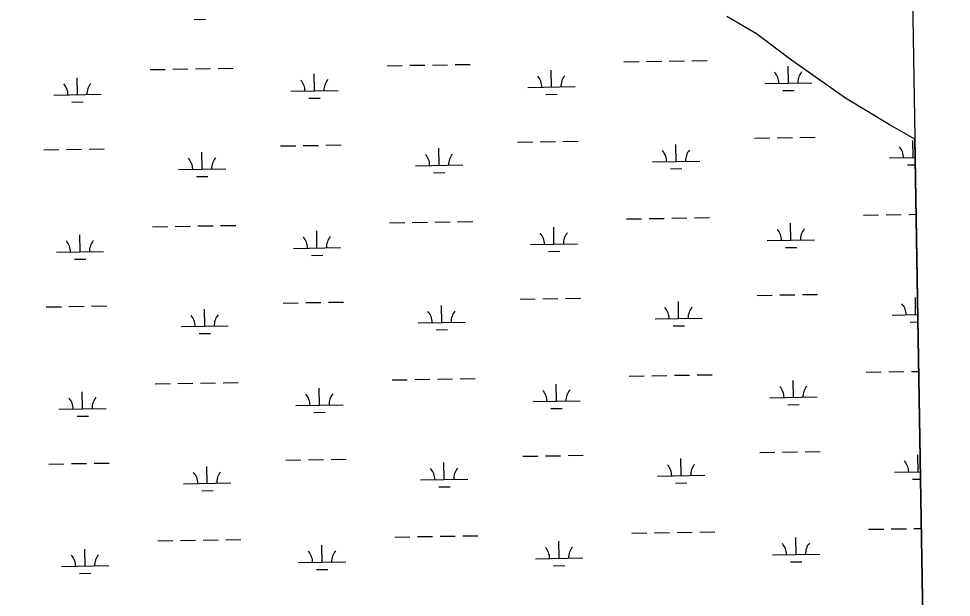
# Model space of a CAD drawing. Extents: x 3855477 to 3893699, y 299188 to 325115.
# Drawn here: x 3889622 to 3891597, y 308792 to 310017 of the extents above; entities that cross this region are included whole.
import ezdxf

# ---------------------------------------------------------------- set-up
doc = ezdxf.new("R2010")
doc.units = 0
doc.layers.add('V-GRID-FRAM', color=7, linetype='Continuous')
doc.layers.add('V-WETL-SWMP', color=7, linetype='Continuous')

msp = doc.modelspace()

# ---------------------------------------------------------------- linework, layer by layer
at = {"layer": 'V-GRID-FRAM'}
msp.add_lwpolyline([(3859445.3, 322797), (3891292.6, 323315.8), (3891596.8, 305135.9), (3859733.6, 304616.8), (3859445.3, 322797)], dxfattribs=at)
at = {"layer": 'V-WETL-SWMP'}
for p, q in [((3889993, 310015.8), (3890017, 310016.2)), ((3891183.9, 309985.5), (3891121.4, 310021.8)), ((3891258.2, 309929.5), (3891183.9, 309985.5)), ((3891047.5, 309928.3), (3891079.5, 309928.8)), ((3891372.8, 309849.4), (3891258.2, 309929.5)), ((3889899.8, 309909.6), (3889931.8, 309910.1)), ((3889947.8, 309910.4), (3889979.8, 309910.9)), ((3889995.8, 309911.2), (3890027.8, 309911.7)), ((3890043.8, 309911.9), (3890075.8, 309912.5)), ((3890401.7, 309917.8), (3890433.7, 309918.3)), ((3890449.7, 309918.6), (3890481.7, 309919.1)), ((3890497.7, 309919.3), (3890529.7, 309919.9)), ((3890545.7, 309920.1), (3890577.6, 309920.6)), ((3890749.8, 309872.7), (3890749.2, 309908.7)), ((3890903.5, 309926), (3890935.5, 309926.5)), ((3890951.5, 309926.7), (3890983.5, 309927.3)), ((3890999.5, 309927.5), (3891031.5, 309928)), ((3891251.6, 309880.9), (3891251, 309916.9)), ((3889746.1, 309856.3), (3889745.5, 309892.3)), ((3890247.9, 309864.5), (3890247.3, 309900.5)), ((3890699.8, 309871.9), (3890799.8, 309873.5)), ((3891201.6, 309880.1), (3891301.6, 309881.7)), ((3889696.1, 309855.5), (3889796.1, 309857.2)), ((3890197.9, 309863.7), (3890297.9, 309865.3)), ((3890738, 309857.1), (3890762, 309857.5)), ((3891239.9, 309865.2), (3891263.9, 309865.6)), ((3891465.1, 309793.4), (3891372.8, 309849.4)), ((3889734.3, 309840.7), (3889758.3, 309841.1)), ((3890236.2, 309848.9), (3890260.2, 309849.3)), ((3891519.4, 309762.6), (3891465.1, 309793.4)), ((3890678.2, 309756.1), (3890710.2, 309756.6)), ((3890726.2, 309756.9), (3890758.2, 309757.4)), ((3890774.2, 309757.6), (3890806.2, 309758.2)), ((3891013.8, 309715.1), (3891013.2, 309751.1)), ((3891180.1, 309764.3), (3891212.1, 309764.8)), ((3891228.1, 309765), (3891260.1, 309765.6)), ((3891276.1, 309765.8), (3891308.1, 309766.3)), ((3891515.6, 309723.3), (3891515.1, 309759.3)), ((3891570.7, 306690.7), (3891519.4, 309762.6)), ((3889674.6, 309739.7), (3889706.6, 309740.3)), ((3889722.6, 309740.5), (3889754.6, 309741)), ((3889770.6, 309741.3), (3889802.5, 309741.8)), ((3890010.1, 309698.8), (3890009.5, 309734.8)), ((3890176.4, 309747.9), (3890208.4, 309748.4)), ((3890224.4, 309748.7), (3890256.4, 309749.2)), ((3890272.4, 309749.5), (3890304.4, 309750)), ((3890512, 309706.9), (3890511.4, 309742.9)), ((3890963.8, 309714.3), (3891063.8, 309715.9)), ((3891465.7, 309722.5), (3891520, 309723.4)), ((3889960.1, 309697.9), (3890060.1, 309699.6)), ((3890462, 309706.1), (3890562, 309707.8)), ((3890500.2, 309691.3), (3890524.2, 309691.7)), ((3891002.1, 309699.5), (3891026.1, 309699.9)), ((3891503.9, 309707.7), (3891520.3, 309707.9)), ((3889998.4, 309683.1), (3890022.4, 309683.5)), ((3890908.9, 309593.3), (3890940.9, 309593.8)), ((3890956.9, 309594.1), (3890988.9, 309594.6)), ((3891004.9, 309594.9), (3891036.9, 309595.4)), ((3891052.9, 309595.7), (3891084.9, 309596.2)), ((3891410.8, 309601.5), (3891442.8, 309602)), ((3891458.8, 309602.3), (3891490.8, 309602.8)), ((3891506.8, 309603.1), (3891522, 309603.3)), ((3889905.2, 309577), (3889937.2, 309577.5)), ((3889953.2, 309577.7), (3889985.2, 309578.3)), ((3890001.2, 309578.5), (3890033.2, 309579.1)), ((3890049.2, 309579.3), (3890081.2, 309579.8)), ((3890407.1, 309585.1), (3890439.1, 309585.7)), ((3890455.1, 309585.9), (3890487.1, 309586.4)), ((3890503.1, 309586.7), (3890535.1, 309587.2)), ((3890551.1, 309587.5), (3890583.1, 309588)), ((3890755.2, 309540.1), (3890754.6, 309576.1)), ((3891257, 309548.2), (3891256.4, 309584.2)), ((3889751.5, 309523.7), (3889750.9, 309559.7)), ((3890253.3, 309531.9), (3890252.8, 309567.9)), ((3890705.2, 309539.3), (3890805.2, 309540.9)), ((3891207, 309547.4), (3891307, 309549.1)), ((3889701.5, 309522.9), (3889801.5, 309524.5)), ((3890203.4, 309531.1), (3890303.3, 309532.7)), ((3890241.6, 309516.3), (3890265.6, 309516.7)), ((3890743.4, 309524.4), (3890767.4, 309524.8)), ((3891245.3, 309532.6), (3891269.3, 309533)), ((3889739.8, 309508.1), (3889763.8, 309508.5)), ((3890181.8, 309415.3), (3890213.8, 309415.8)), ((3890229.8, 309416.1), (3890261.8, 309416.6)), ((3890277.8, 309416.8), (3890309.8, 309417.4)), ((3890683.7, 309423.5), (3890715.7, 309424)), ((3890731.7, 309424.2), (3890763.7, 309424.8)), ((3890779.7, 309425), (3890811.7, 309425.5)), ((3891019.2, 309382.5), (3891018.6, 309418.5)), ((3891185.5, 309431.6), (3891217.5, 309432.2)), ((3891233.5, 309432.4), (3891265.5, 309432.9)), ((3891281.5, 309433.2), (3891313.5, 309433.7)), ((3891521.1, 309390.7), (3891520.5, 309426.7)), ((3889680, 309407.1), (3889712, 309407.6)), ((3889728, 309407.9), (3889760, 309408.4)), ((3889776, 309408.7), (3889808, 309409.2)), ((3890015.5, 309366.1), (3890015, 309402.1)), ((3890517.4, 309374.3), (3890516.8, 309410.3)), ((3890969.2, 309381.7), (3891069.2, 309383.3)), ((3891471.1, 309389.8), (3891525.6, 309390.7)), ((3891509.3, 309375), (3891525.8, 309375.3)), ((3889965.5, 309365.3), (3890065.5, 309366.9)), ((3890467.4, 309373.5), (3890567.4, 309375.1)), ((3890505.6, 309358.7), (3890529.6, 309359.1)), ((3891007.5, 309366.9), (3891031.5, 309367.3)), ((3890003.8, 309350.5), (3890027.8, 309350.9)), ((3890914.4, 309260.7), (3890946.3, 309261.2)), ((3890962.3, 309261.5), (3890994.3, 309262)), ((3891010.3, 309262.3), (3891042.3, 309262.8)), ((3891058.3, 309263), (3891090.3, 309263.6)), ((3891416.2, 309268.9), (3891448.2, 309269.4)), ((3891464.2, 309269.6), (3891496.2, 309270.2)), ((3891512.2, 309270.4), (3891527.6, 309270.7)), ((3889910.7, 309244.3), (3889942.7, 309244.9)), ((3889958.7, 309245.1), (3889990.7, 309245.6)), ((3890006.7, 309245.9), (3890038.7, 309246.4)), ((3890054.6, 309246.7), (3890086.6, 309247.2)), ((3890412.5, 309252.5), (3890444.5, 309253)), ((3890460.5, 309253.3), (3890492.5, 309253.8)), ((3890508.5, 309254.1), (3890540.5, 309254.6)), ((3890556.5, 309254.9), (3890588.5, 309255.4)), ((3890760.6, 309207.4), (3890760, 309243.4)), ((3891262.4, 309215.6), (3891261.9, 309251.6)), ((3889756.9, 309191.1), (3889756.3, 309227.1)), ((3890258.8, 309199.3), (3890258.2, 309235.3)), ((3890208.8, 309198.4), (3890308.8, 309200.1)), ((3890710.6, 309206.6), (3890810.6, 309208.2)), ((3891212.5, 309214.8), (3891312.4, 309216.4)), ((3891250.7, 309200), (3891274.7, 309200.4)), ((3889706.9, 309190.3), (3889806.9, 309191.9)), ((3890247, 309183.6), (3890271, 309184)), ((3890748.9, 309191.8), (3890772.9, 309192.2)), ((3889745.2, 309175.5), (3889769.2, 309175.8)), ((3891190.9, 309099), (3891222.9, 309099.5)), ((3891238.9, 309099.8), (3891270.9, 309100.3)), ((3891286.9, 309100.6), (3891318.9, 309101.1)), ((3890187.2, 309082.6), (3890219.2, 309083.2)), ((3890235.2, 309083.4), (3890267.2, 309083.9)), ((3890283.2, 309084.2), (3890315.2, 309084.7)), ((3890689.1, 309090.8), (3890721.1, 309091.3)), ((3890737.1, 309091.6), (3890769.1, 309092.1)), ((3890785.1, 309092.4), (3890817.1, 309092.9)), ((3891024.6, 309049.9), (3891024.1, 309085.8)), ((3891526.5, 309058), (3891525.9, 309094)), ((3889685.4, 309074.5), (3889717.4, 309075)), ((3889733.4, 309075.3), (3889765.4, 309075.8)), ((3889781.4, 309076), (3889813.4, 309076.6)), ((3890021, 309033.5), (3890020.4, 309069.5)), ((3890522.8, 309041.7), (3890522.2, 309077.7)), ((3890472.8, 309040.9), (3890572.8, 309042.5)), ((3890974.7, 309049), (3891074.6, 309050.7)), ((3891476.5, 309057.2), (3891531.1, 309058.1)), ((3891514.7, 309042.4), (3891531.4, 309042.7)), ((3889971, 309032.7), (3890071, 309034.3)), ((3890511.1, 309026.1), (3890535.1, 309026.4)), ((3891012.9, 309034.2), (3891036.9, 309034.6)), ((3890009.2, 309017.9), (3890033.2, 309018.3)), ((3890465.9, 308920.7), (3890497.9, 308921.2)), ((3890513.9, 308921.4), (3890545.9, 308922)), ((3890561.9, 308922.2), (3890593.9, 308922.7)), ((3890919.8, 308928.1), (3890951.8, 308928.6)), ((3890967.8, 308928.8), (3890999.8, 308929.4)), ((3891015.8, 308929.6), (3891047.8, 308930.1)), ((3891063.8, 308930.4), (3891095.7, 308930.9)), ((3891421.6, 308936.2), (3891453.6, 308936.8)), ((3891469.6, 308937), (3891501.6, 308937.5)), ((3891517.6, 308937.8), (3891533.2, 308938.1)), ((3889916.1, 308911.7), (3889948.1, 308912.2)), ((3889964.1, 308912.5), (3889996.1, 308913)), ((3890012.1, 308913.3), (3890044.1, 308913.8)), ((3890060.1, 308914.1), (3890092.1, 308914.6)), ((3890264.2, 308866.6), (3890263.6, 308902.6)), ((3890417.9, 308919.9), (3890449.9, 308920.4)), ((3890766, 308874.8), (3890765.4, 308910.8)), ((3891267.9, 308883), (3891267.3, 308919)), ((3889762.3, 308858.5), (3889761.8, 308894.4)), ((3891217.9, 308882.2), (3891317.9, 308883.8)), ((3890214.2, 308865.8), (3890314.2, 308867.4)), ((3890716, 308874), (3890816, 308875.6)), ((3891256.1, 308867.4), (3891280.1, 308867.7)), ((3889712.3, 308857.6), (3889812.3, 308859.3)), ((3889750.6, 308842.8), (3889774.6, 308843.2)), ((3890252.4, 308851), (3890276.4, 308851.4)), ((3890754.3, 308859.2), (3890778.3, 308859.6))]:
    msp.add_line(p, q, dxfattribs=at)
for centre, start, end in [((3890694.5, 309872.3), 0.1615, 41.7052), ((3890805, 309874.1), 140.1615, 181.7052), ((3891196.4, 309880.4), 0.1615, 41.7052), ((3891306.8, 309882.2), 140.1615, 181.7052), ((3889690.8, 309855.9), 0.1615, 41.7052), ((3889801.3, 309857.7), 140.1615, 181.7052), ((3890192.7, 309864.1), 0.1615, 41.7052), ((3890303.2, 309865.9), 140.1615, 181.7052), ((3890567.2, 309708.3), 140.1615, 181.7052), ((3890958.6, 309714.7), 0.1615, 41.7052), ((3891069, 309716.5), 140.1615, 181.7052), ((3891460.4, 309722.9), 0.1615, 41.7052), ((3889954.9, 309698.3), 0.1615, 41.7052), ((3890065.4, 309700.1), 140.1615, 181.7052), ((3890456.7, 309706.5), 0.1615, 41.7052), ((3890198.1, 309531.5), 0.1615, 41.7052), ((3890308.6, 309533.3), 140.1615, 181.7052), ((3890699.9, 309539.6), 0.1615, 41.7052), ((3890810.4, 309541.4), 140.1615, 181.7052), ((3891201.8, 309547.8), 0.1615, 41.7052), ((3891312.3, 309549.6), 140.1615, 181.7052), ((3889696.3, 309523.3), 0.1615, 41.7052), ((3889806.7, 309525.1), 140.1615, 181.7052), ((3890462.1, 309373.9), 0.1615, 41.7052), ((3890572.6, 309375.7), 140.1615, 181.7052), ((3890964, 309382.1), 0.1615, 41.7052), ((3891074.5, 309383.9), 140.1615, 181.7052), ((3891465.8, 309390.2), 0.1615, 41.7052), ((3889960.3, 309365.7), 0.1615, 41.7052), ((3890070.8, 309367.5), 140.1615, 181.7052), ((3891207.2, 309215.2), 0.1615, 41.7052), ((3891317.7, 309217), 140.1615, 181.7052), ((3890203.5, 309198.8), 0.1615, 41.7052), ((3890314, 309200.6), 140.1615, 181.7052), ((3890705.4, 309207), 0.1615, 41.7052), ((3890815.8, 309208.8), 140.1615, 181.7052), ((3889701.7, 309190.7), 0.1615, 41.7052), ((3889812.2, 309192.5), 140.1615, 181.7052), ((3891471.2, 309057.6), 0.1615, 41.7052), ((3890467.6, 309041.3), 0.1615, 41.7052), ((3890578, 309043.1), 140.1615, 181.7052), ((3890969.4, 309049.4), 0.1615, 41.7052), ((3891079.9, 309051.2), 140.1615, 181.7052), ((3889965.7, 309033.1), 0.1615, 41.7052), ((3890076.2, 309034.9), 140.1615, 181.7052), ((3891212.6, 308882.6), 0.1615, 41.7052), ((3891323.1, 308884.4), 140.1615, 181.7052), ((3889817.6, 308859.8), 140.1615, 181.7052), ((3890208.9, 308866.2), 0.1615, 41.7052), ((3890319.4, 308868), 140.1615, 181.7052), ((3890710.8, 308874.4), 0.1615, 41.7052), ((3890821.3, 308876.2), 140.1615, 181.7052), ((3889707.1, 308858), 0.1615, 41.7052)]:
    msp.add_arc(centre, 35.2, start, end, dxfattribs=at)

doc.saveas('drawing.dxf')
